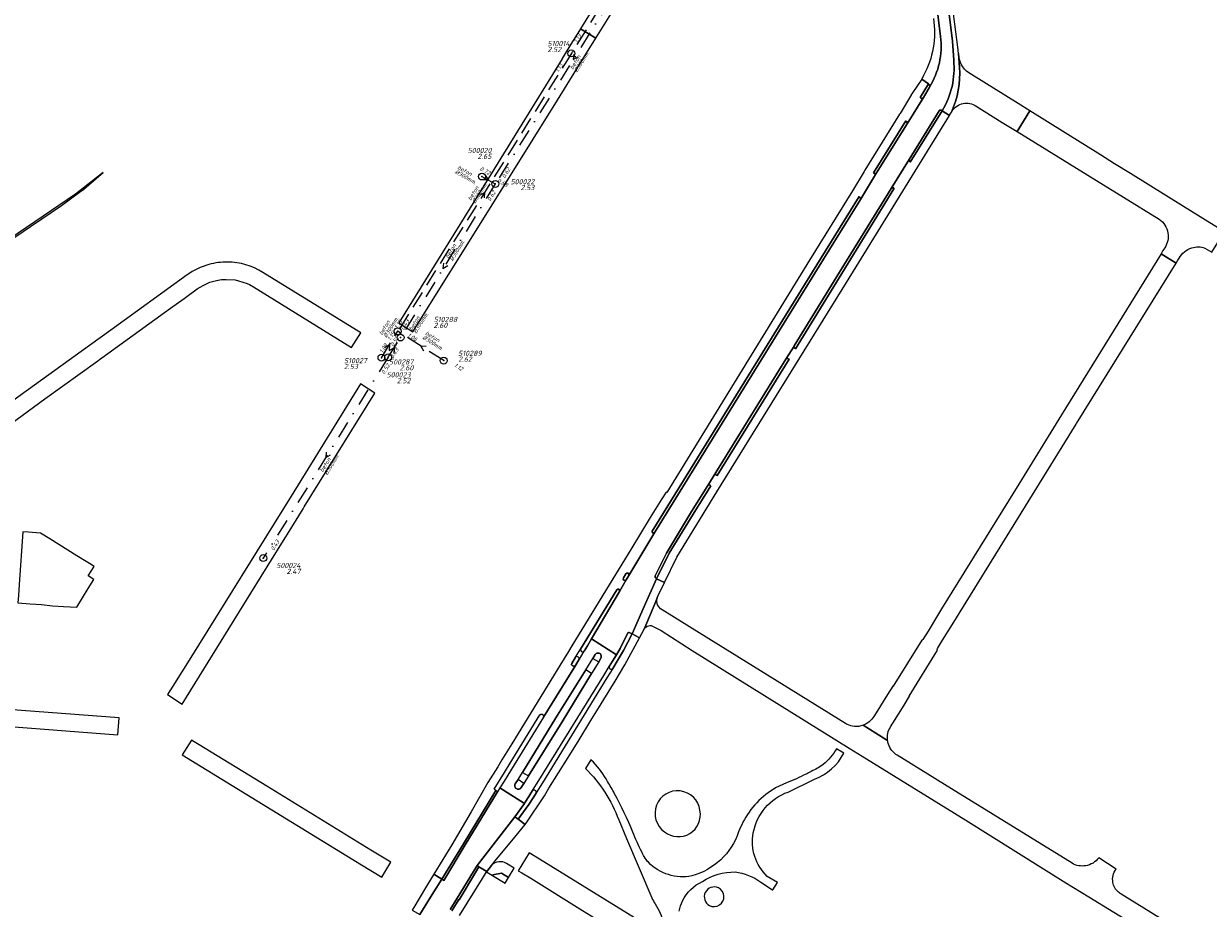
# Model space of a CAD drawing. Extents: x 148869 to 161638, y 453607 to 469810.
# Tile 577 of 656: x 155896 to 156238, y 464454 to 464709. Entities that reach past the tile are written whole.
import ezdxf
from ezdxf.enums import TextEntityAlignment as Align

# ---------------------------------------------------------------- set-up
doc = ezdxf.new("R2010")
doc.units = 0
doc.header["$PDMODE"] = 32
doc.header["$PDSIZE"] = 2
doc.linetypes.add('RI-HWA', pattern=[7.4, 5, -2.4])
doc.linetypes.add('RI-VWA', pattern=[11, 5, -3, 0, -3])
doc.layers.get('0').update_dxf_attribs({"linetype": 'CONTINUOUS'})
for name, color, linetype in [('B-OI-RI-BOB-T18-niet meenemen', 252, 'CONTINUOUS'), ('B-OI-RI-DIAMETER-T18-niet meenemen', 252, 'CONTINUOUS'), ('B-OI-RI-HWA-PUTDEKSELHOOGTE-T25-niet meenemen', 252, 'CONTINUOUS'), ('B-OI-RI-HWA-PUTNUMMER-T25-niet meenemen', 252, 'CONTINUOUS'), ('B-OI-RI-HWA_TRANSPORTLEIDING-G-niet meenemen', 252, 'RI-HWA'), ('B-OI-RI-MATERIAAL-T18-niet meenemen', 252, 'CONTINUOUS'), ('B-OI-RI-STROOMRICHTING-S-niet meenemen', 252, 'CONTINUOUS'), ('B-OI-RI-VWA_PUTDEKSELHOOGTE-T25-niet meenemen', 252, 'CONTINUOUS'), ('gs dwa', 252, 'CONTINUOUS'), ('gs rwa', 252, 'CONTINUOUS')]:
    doc.layers.add(name, color=color, linetype=linetype)
for name, color, linetype, lineweight in [('B-OI-RI-VWA_TRANSPORTLEIDING-G-niet meenemen', 252, 'RI-VWA', 18), ('B-RO-VH-VERHARDING_ASFALT-GV', 251, 'CONTINUOUS', 18), ('B-RO-VH-VERHARDING_OPEN-GV', 251, 'CONTINUOUS', 18), ('B-RO-VH-VERHARDING_STRAATBAKSTEEN-GV', 251, 'CONTINUOUS', 18), ('B-RO-VH-VERHARDING_TEGEL_RUBBER-GV', 251, 'CONTINUOUS', 18)]:
    doc.layers.add(name, color=color, linetype=linetype, lineweight=lineweight)
doc.styles.add('iso15', font='ISO.shx', dxfattribs={"oblique": 15})
doc.styles.add('NLCS-ISO-M750_CURSIEF', font='NLCS-ISO.ttf', dxfattribs={"oblique": 15})

# ---------------------------------------------------------------- blocks, each defined once
blk = doc.blocks.new('ACMAP_ANN_TEMPLATE_diam')
at = {"color": 0, "linetype": 'ByBlock', "style": 'iso15', "oblique": 15}
blk.add_attdef('diam', (0.5, -1.3), '', height=1.2, dxfattribs=at)
blk = doc.blocks.new('ACMAP_ANN_TEMPLATE_mat')
at = {"color": 0, "linetype": 'ByBlock', "style": 'iso15', "oblique": 15}
blk.add_attdef('mat', (0.5, 0.2), '', height=1.2, dxfattribs=at)
blk = doc.blocks.new('ACMAP_ANN_TEMPLATE_nap-l')
at = {"color": 0, "linetype": 'ByBlock', "style": 'iso15', "oblique": 15}
blk.add_attdef('nap-l', (3.3, 0.2), '', height=1.2, dxfattribs=at)
blk = doc.blocks.new('ACMAP_ANN_TEMPLATE_nap-r')
at = {"color": 0, "linetype": 'ByBlock', "style": 'iso15', "oblique": 15}
blk.add_attdef('nap-r', text='', height=1.2, dxfattribs=at).set_placement((-4.1, 0.2), align=Align.RIGHT)
blk = doc.blocks.new('ACMAP_ANN_TEMPLATE_puth-dwa')
at = {"color": 0, "linetype": 'ByBlock', "style": 'iso15', "oblique": 15}
blk.add_attdef('puth-dwa', text='', height=1.5, dxfattribs=at).set_placement((2.7, 1), align=Align.RIGHT)
blk = doc.blocks.new('ACMAP_ANN_TEMPLATE_putnr-dwa')
at = {"color": 0, "linetype": 'ByBlock', "style": 'iso15', "oblique": 15}
blk.add_attdef('putnr-dwa', text='', height=1.5, dxfattribs=at).set_placement((2.7, 2.7), align=Align.RIGHT)
blk = doc.blocks.new('ACMAP_ANN_TEMPLATE_puth-rwa')
at = {"color": 0, "linetype": 'ByBlock', "style": 'iso15', "oblique": 15}
blk.add_attdef('puth-rwa', (-2.7, -4.4), '', height=1.5, dxfattribs=at)
blk = doc.blocks.new('ACMAP_ANN_TEMPLATE_putnr-rwa')
at = {"color": 0, "linetype": 'ByBlock', "style": 'iso15', "oblique": 15}
blk.add_attdef('putnr-rwa', (-2.7, -2.7), '', height=1.5, dxfattribs=at)

msp = doc.modelspace()

# ---------------------------------------------------------------- linework, layer by layer
at = {"layer": 'B-OI-RI-HWA_TRANSPORTLEIDING-G-niet meenemen'}
for p, q in [((156112.94, 464795.69), (156054.19, 464700.71)), ((156054.19, 464700.71), (156004.02, 464620.42)), ((155999.32, 464612.81), (156004.02, 464620.42)), ((156017.3, 464611.95), (156004.02, 464620.42))]:
    msp.add_line(p, q, dxfattribs=at)
at = {"layer": 'B-OI-RI-STROOMRICHTING-S-niet meenemen'}
for points in [[(156054.89, 464700.53), (156054.73, 464698.93), (156056.11, 464699.77)], [(156029.3, 464665.52), (156030.29, 464664.08), (156028.54, 464664.16)], [(156027.73, 464659.73), (156029.1, 464660.57), (156028.95, 464658.96)], [(156017.24, 464640.15), (156017.1, 464638.55), (156018.46, 464639.4)], [(156000.19, 464615.7), (156001.67, 464616.61), (156001.51, 464614.88)], [(156001.55, 464614.87), (156003.04, 464615.78), (156002.87, 464614.04)], [(156012.26, 464616.02), (156010.66, 464616.18), (156011.49, 464614.8)], [(155983.36, 464585.52), (155983.21, 464583.92), (155984.58, 464584.76)]]:
    msp.add_lwpolyline(points, dxfattribs=at)
at = {"layer": 'B-OI-RI-VWA_TRANSPORTLEIDING-G-niet meenemen'}
for p, q in [((156077.26, 464734.85), (156032.2, 464663.01)), ((156028.37, 464665.15), (156032.2, 464663.01)), ((156032.2, 464663.01), (156004.83, 464618.63)), ((156001.25, 464612.93), (156004.83, 464618.63)), ((156001.25, 464612.93), (155965.17, 464554.91))]:
    msp.add_line(p, q, dxfattribs=at)
at = {"layer": 'B-RO-VH-VERHARDING_ASFALT-GV', "flags": 128}
for points in [[(156160.92, 464705.57), (156156.23, 464743.45), (156150.8, 464787.78), (156150.57, 464789.1), (156149.37, 464794.05), (156148.34, 464796.9), (156147.08, 464799.76), (156145.27, 464803.04), (156143.27, 464805.98), (156137.9, 464813.95), (156135.98, 464813.54), (156142.03, 464805.14)], [(156164.71, 464698.78), (156164.31, 464704.26), (156159.4, 464743.83), (156154.06, 464787.14), (156153.58, 464789.46), (156152.05, 464794.7), (156149.15, 464802.12), (156148.79, 464802.87), (156148.37, 464803.6), (156146.18, 464806.85), (156145.03, 464808.23), (156138.95, 464814.17), (156137.9, 464813.95), (156143.27, 464805.98), (156145.27, 464803.04), (156147.08, 464799.76), (156148.34, 464796.9), (156149.37, 464794.05), (156150.57, 464789.1), (156150.8, 464787.78), (156156.23, 464743.45), (156160.92, 464705.57)], [(156141.42, 464814.7), (156141.42, 464814.69), (156138.95, 464814.17), (156145.03, 464808.23), (156146.18, 464806.85), (156148.37, 464803.6), (156148.79, 464802.87), (156149.15, 464802.12), (156152.05, 464794.7), (156153.58, 464789.46), (156154.06, 464787.14), (156159.4, 464743.83), (156164.31, 464704.26), (156164.71, 464698.78)], [(156107.89, 464790.26), (156082.84, 464750.11), (156056.83, 464707.84), (156061.26, 464705.09), (156072.33, 464722.91), (156119.11, 464798.67)], [(156166.37, 464696.73), (156166.08, 464700.65), (156165.86, 464702.49), (156164.78, 464711.43), (156160.79, 464743.99), (156160.05, 464750.07), (156155.45, 464787.31)], [(156166.15, 464700.09), (156166.08, 464700.65), (156166.37, 464696.73)], [(156155.25, 464687.74), (156154.96, 464688.03), (156157.42, 464691.89), (156155.46, 464693.32), (156152.57, 464689), (156152.45, 464688.82), (156152.46, 464688.81), (156149.19, 464683.38), (156149.07, 464683.17), (156139.06, 464667), (156138.83, 464666.63), (156135.45, 464661.06), (156123.06, 464640.94), (156081.77, 464573.87), (156081.57, 464573.98), (156080.36, 464572.05), (156077.01, 464566.64), (156071.4, 464557.4), (156065.12, 464547.13), (156060.16, 464539.01), (156054.33, 464529.5), (156053.37, 464527.95), (156050.88, 464523.86), (156037.02, 464501.25), (156034.15, 464496.58), (156032.9, 464494.55), (156030.1, 464490.01), (156025.2, 464481.55), (156019.68, 464472.03), (156014.47, 464463.53), (156016.74, 464462.14), (156023.06, 464472.32), (156032.37, 464487.72), (156031.9, 464488.1), (156034.83, 464492.92), (156036.5, 464495.66), (156045.08, 464509.57)], [(156156, 464694.34), (156155.46, 464693.32)], [(156155.46, 464693.32), (156157.42, 464691.89)], [(156170.75, 464685.73), (156170.87, 464685.66), (156178.75, 464680.79), (156183.06, 464678.13), (156186.71, 464684.1), (156183.34, 464686.21), (156169.81, 464694.61)], [(156157.59, 464690.75), (156155.93, 464688), (156151.2, 464680.38), (156142.4, 464666.17), (156137.74, 464658.51), (156125.84, 464639.27)], [(156157.42, 464691.89), (156154.96, 464688.03), (156155.25, 464687.74)], [(156155.93, 464688), (156157.59, 464690.75)], [(156151.2, 464680.38), (156155.93, 464688)], [(156078.46, 464549.77), (156081.66, 464556.3), (156081.68, 464556.33), (156088.96, 464568.38), (156088.96, 464568.38), (156093.62, 464575.89), (156095.94, 464579.61), (156116.22, 464612.41), (156118.55, 464616.1), (156118.61, 464616.21), (156130.95, 464636.22), (156146.64, 464661.65), (156151.84, 464670.08), (156160.51, 464684.14)], [(156094.32, 464575.93), (156094.51, 464575.81), (156089.42, 464567.56), (156082.48, 464556.35), (156078.82, 464548.94), (156081.1, 464547.83), (156084.7, 464555.21), (156096.27, 464574.05), (156133.7, 464634.57), (156163.48, 464682.81), (156161.36, 464684.15), (156152.14, 464669.34), (156152.07, 464669.39)], [(156160.51, 464684.14), (156151.84, 464670.08)], [(156152.07, 464669.39), (156152.14, 464669.34), (156161.36, 464684.15), (156161.13, 464684.3)], [(156161.13, 464684.3), (156161.36, 464684.15)], [(156161.36, 464684.15), (156163.48, 464682.81), (156163.52, 464682.87), (156164.02, 464683.72)], [(156237.29, 464644.47), (156239.27, 464643.25), (156242.97, 464649.16), (156238.68, 464651.81), (156231.08, 464656.52), (156215.78, 464666), (156211.2, 464668.84), (156207.09, 464671.39), (156186.71, 464684.1), (156183.06, 464678.13), (156203.48, 464665.51), (156224.07, 464652.87)], [(156151.07, 464681.02), (156150.85, 464681.21), (156141.51, 464666.24), (156141.77, 464666.05)], [(156141.77, 464666.05), (156141.51, 464666.24), (156150.85, 464681.21), (156151.07, 464681.02)], [(156142.4, 464666.17), (156151.2, 464680.38)], [(156151.84, 464670.08), (156146.64, 464661.65)], [(156137.74, 464658.51), (156142.4, 464666.17)], [(156146.64, 464661.65), (156130.95, 464636.22), (156118.61, 464616.21), (156118.55, 464616.1)], [(156118.74, 464615.56), (156118.97, 464615.4), (156131.57, 464635.84), (156147.44, 464661.59), (156147.37, 464661.84)], [(156147.37, 464661.84), (156147.44, 464661.59), (156131.57, 464635.84), (156118.97, 464615.4), (156118.74, 464615.56)], [(156137.49, 464659.23), (156137.33, 464659.38), (156125.15, 464639.68), (156077.53, 464562.64)], [(156077.53, 464562.64), (156125.15, 464639.68), (156137.33, 464659.38), (156137.49, 464659.23)], [(156078.29, 464562.37), (156125.84, 464639.27), (156137.74, 464658.51)], [(156225.7, 464644.59), (156225.17, 464643.74), (156224.63, 464642.86), (156228.96, 464640.16), (156229.51, 464641.03)], [(156159.98, 464528.77), (156161.49, 464531.18), (156164.21, 464535.64), (156200.1, 464593.62), (156200.2, 464593.79), (156228.96, 464640.16), (156224.63, 464642.86), (156195.84, 464596.25), (156183.51, 464576.29), (156161.2, 464540.21), (156160.01, 464538.28), (156157.27, 464533.81), (156155.75, 464531.4)], [(156229.51, 464641.03), (156229.82, 464641.53)], [(155878.68, 464583.86), (155880.8, 464585.45), (155902.01, 464600.87), (155917.34, 464611.92), (155917.83, 464612.28), (155918.48, 464612.74), (155938.38, 464627.08), (155942.28, 464629.89), (155946.08, 464632.74), (155947.78, 464633.67), (155949.74, 464634.58), (155951.64, 464635.09), (155953.07, 464635.37), (155954.47, 464635.43), (155957, 464635.27), (155958.04, 464635.04), (155960.46, 464634.22), (155961.17, 464633.92), (155962.37, 464633.28), (155990.7, 464615.7), (155993.36, 464619.95), (155965.02, 464637.45)], [(156125.84, 464639.27), (156078.29, 464562.37), (156070.78, 464549.86), (156070.05, 464548.63), (156068.1, 464545.27), (156068.1, 464545.26), (156060.02, 464531.61), (156067.23, 464526.94), (156068.32, 464528.82), (156070.41, 464533.11)], [(155943.18, 464636.71), (155921.06, 464620.72), (155914.92, 464616.31), (155894.86, 464601.88), (155876.5, 464588.52)], [(156118.55, 464616.1), (156116.22, 464612.41)], [(156116.22, 464612.41), (156095.94, 464579.61)], [(156096.09, 464578.86), (156096.33, 464578.73), (156117.1, 464612.42), (156116.92, 464612.47)], [(156116.92, 464612.47), (156117.1, 464612.42), (156096.33, 464578.73), (156096.09, 464578.86)], [(156095.94, 464579.61), (156093.62, 464575.89)], [(156093.62, 464575.89), (156088.96, 464568.38), (156088.96, 464568.38), (156081.68, 464556.33), (156081.66, 464556.3), (156078.46, 464549.77)], [(156078.82, 464548.94), (156082.48, 464556.35), (156089.42, 464567.56), (156094.51, 464575.81), (156094.32, 464575.93)], [(156070.78, 464549.86), (156078.29, 464562.37)], [(156068.1, 464545.27), (156070.05, 464548.63)], [(156069.95, 464550.34), (156069.27, 464549.19)], [(156069.27, 464549.19), (156069.95, 464550.34)], [(156070.05, 464548.63), (156070.78, 464549.86)], [(156071.08, 464533.34), (156071.73, 464533.02), (156075.24, 464540.9), (156078.82, 464548.94)], [(156054.3, 464524.44), (156055.36, 464526.28), (156056.81, 464528.63), (156067.31, 464545.77)], [(156067.31, 464545.77), (156056.81, 464528.63)], [(156057.81, 464527.97), (156057.85, 464528.03), (156058.82, 464529.55), (156060.02, 464531.61), (156068.1, 464545.26), (156068.1, 464545.27)], [(156079, 464543.43), (156078.57, 464542.4), (156075.25, 464534.36)], [(156133.45, 464507.09), (156089.07, 464534.58), (156086.01, 464536.47), (156084.01, 464537.71), (156080.42, 464539.93)], [(156078, 464535.08), (156080.13, 464533.94), (156089.13, 464528.16), (156134.49, 464500), (156138.24, 464497.68), (156168.16, 464479.15), (156197.08, 464461.08), (156203.74, 464457.01), (156211.02, 464452.56), (156230.04, 464440.93), (156232.92, 464445.54), (156231.31, 464446.54), (156212.81, 464457.98)], [(156043.98, 464487), (156041.89, 464483.66), (156038.81, 464479.43), (156040.87, 464477.91), (156041.1, 464478.26), (156046.39, 464486.22), (156047.67, 464488.39), (156053.24, 464497.28), (156056.44, 464502.43), (156060.07, 464508.46), (156061.58, 464510.81), (156066.87, 464519.32), (156068.12, 464521.43), (156069.65, 464524.04), (156073.87, 464531.9), (156071.73, 464533.02), (156069.31, 464528.16), (156066.15, 464522.96), (156064.48, 464520.27), (156045.82, 464489.95)], [(156070.41, 464533.11), (156068.32, 464528.82), (156067.23, 464526.94), (156066.08, 464525.1), (156065.16, 464523.6)], [(156066.15, 464522.96), (156069.31, 464528.16), (156071.73, 464533.02), (156071.08, 464533.34)], [(156155.49, 464531.2), (156147.23, 464517.86), (156147.1, 464517.94), (156145.56, 464515.45), (156142.29, 464510.21), (156141.64, 464509.17)], [(156057.02, 464528), (156057.24, 464527.85)], [(156146.46, 464506.16), (156147.1, 464507.22), (156150.36, 464512.45), (156151.93, 464514.97), (156151.79, 464515.05), (156160.01, 464528.26)], [(156038, 464489.71), (156038.82, 464490.95), (156040.03, 464492.97), (156049.72, 464508.71), (156058.39, 464522.57), (156060.42, 464525.93), (156061.08, 464527.01)], [(156062.76, 464525.95), (156062.11, 464524.91), (156060.04, 464521.57), (156051.58, 464507.61), (156041.85, 464491.98)], [(156055.36, 464526.28), (156054.3, 464524.44)], [(156055.38, 464523.86), (156055.39, 464523.87), (156056.42, 464525.69), (156056.43, 464525.7)], [(156056.24, 464526.31), (156055.99, 464526.4)], [(156061.08, 464527.01), (156060.42, 464525.93), (156062.11, 464524.91), (156062.76, 464525.95)], [(156046.14, 464508.98), (156055.38, 464523.86)], [(156054.46, 464523.83), (156054.66, 464523.73)], [(156054.66, 464523.73), (156054.46, 464523.83)], [(156065.29, 464522.93), (156065.55, 464522.85)], [(155848.48, 464514.66), (155847.95, 464509.47), (155886.78, 464506.63), (155923.11, 464503.86), (155923.48, 464508.71), (155850.3, 464514.25), (155850.07, 464514.29)], [(156045.77, 464509.8), (156046, 464509.64)], [(156145.58, 464502.19), (156142.19, 464504.29), (156138.49, 464506.58)], [(156138.49, 464506.58), (156142.19, 464504.29), (156145.58, 464502.19)], [(156132.96, 464498.5), (156130.82, 464499.82)], [(156198.91, 464466.71), (156164.08, 464488.23), (156148.38, 464497.94), (156147.95, 464498.19)], [(156059.83, 464496.61), (156058.27, 464494.09)], [(156060.61, 464495.91), (156059.83, 464496.61)], [(156040.48, 464489.8), (156038.82, 464490.95), (156038, 464489.71)], [(156041.85, 464491.98), (156040.48, 464489.8), (156039.73, 464488.6)], [(156116.88, 464487.31), (156124.42, 464491)], [(156019.14, 464453.32), (156021.16, 464456.6), (156025.88, 464464.33), (156026.97, 464466.04), (156037.85, 464480.12), (156040.62, 464484), (156033.51, 464488.47), (156032.82, 464487.37), (156023.55, 464472), (156017.32, 464461.77), (156016.74, 464462.14), (156013.47, 464456.88), (156010.37, 464451.9)], [(156042.94, 464487.73), (156041.95, 464485.99), (156040.89, 464484.33), (156040.62, 464484), (156037.85, 464480.12), (156038.41, 464479.74), (156038.81, 464479.43), (156041.89, 464483.66), (156043.98, 464487)], [(156039.73, 464488.6), (156040.48, 464489.8)], [(156043.77, 464487.71), (156043.6, 464487.88)], [(156045.82, 464489.95), (156044.02, 464487.07)], [(156116.35, 464490), (156113.24, 464488.54)], [(156067.88, 464479.31), (156070.17, 464473.91), (156077.45, 464456.76)], [(156141.75, 464401.02), (156168.95, 464384.2), (156172.11, 464389.41), (156150.14, 464402.91), (156122.51, 464420.01), (156045, 464467.89), (156042.05, 464469.72), (156042, 464469.75), (156038.85, 464464.57), (156039.92, 464463.92), (156042.44, 464462.38), (156057.41, 464453.06), (156059.9, 464451.52), (156077.05, 464440.94), (156079.54, 464439.41), (156094.55, 464430.2), (156096.42, 464429.05), (156108.58, 464421.55), (156110.78, 464420.2), (156113.35, 464418.61)], [(156211.63, 464465.05), (156206.61, 464468.31)], [(156019.64, 464453), (156021.65, 464456.26), (156021.75, 464456.18), (156026.51, 464464.03), (156027.5, 464465.66), (156026.97, 464466.04), (156025.88, 464464.33), (156021.16, 464456.6), (156019.14, 464453.32)], [(156021.89, 464451.59), (156028.47, 464462.31), (156029.69, 464464.28), (156029.69, 464464.29), (156029.73, 464464.34), (156027.5, 464465.66), (156026.51, 464464.03), (156021.75, 464456.18), (156021.65, 464456.26), (156019.64, 464453)], [(156108.98, 464461.3), (156112.36, 464459.05), (156112.43, 464459), (156113.76, 464461.15), (156110.82, 464462.94)]]:
    msp.add_lwpolyline(points, dxfattribs=at)
at = {"layer": 'B-RO-VH-VERHARDING_ASFALT-GV'}
for points in [[(156158.81, 464710.78, -0.165318), (156156, 464694.34)], [(156157.73, 464690.99, 0.16708), (156160.92, 464705.57)], [(156160.92, 464705.57, -0.16708), (156157.73, 464690.99)], [(156169.81, 464694.61, -0.249989), (156166.15, 464700.09)], [(156164.71, 464698.78, -0.160813), (156161.36, 464684.15)], [(156161.36, 464684.15, 0.160813), (156164.71, 464698.78)], [(156164.02, 464683.72, 0.1231), (156166.37, 464696.73)], [(156166.37, 464696.73, -0.1231), (156164.02, 464683.72)], [(156157.73, 464690.99, 0.360452), (156157.42, 464691.89)], [(156157.42, 464691.89, -0.360452), (156157.73, 464690.99)], [(156157.59, 464690.75, 0.094744), (156157.73, 464690.99)], [(156157.73, 464690.99, -0.094744), (156157.59, 464690.75)], [(156155.25, 464687.74, 0.2442), (156155.93, 464688)], [(156155.93, 464688, -0.2442), (156155.25, 464687.74)], [(156164.02, 464683.72, -0.41812), (156170.75, 464685.73)], [(156161.13, 464684.3, 0.444162), (156160.51, 464684.14)], [(156160.51, 464684.14, -0.444162), (156161.13, 464684.3)], [(156151.2, 464680.38, 0.393974), (156151.07, 464681.02)], [(156151.07, 464681.02, -0.393974), (156151.2, 464680.38)], [(156151.84, 464670.08, 0.194083), (156152.07, 464669.39)], [(156152.07, 464669.39, -0.194083), (156151.84, 464670.08)], [(156141.77, 464666.05, 0.277337), (156142.4, 464666.17)], [(156142.4, 464666.17, -0.277337), (156141.77, 464666.05)], [(156147.37, 464661.84, 0.392327), (156146.64, 464661.65)], [(156146.64, 464661.65, -0.392327), (156147.37, 464661.84)], [(156137.74, 464658.51, 0.397121), (156137.49, 464659.23)], [(156137.49, 464659.23, -0.397121), (156137.74, 464658.51)], [(156224.07, 464652.87, -0.204909), (156226.6, 464648.82)], [(156226.6, 464648.82, -0.184489), (156225.7, 464644.59)], [(156229.82, 464641.53, -0.199), (156233.52, 464644.55)], [(156233.52, 464644.55, -0.170777), (156237.29, 464644.47)], [(155949.4, 464639.72, 0.08914), (155943.18, 464636.71)], [(155954.82, 464640.43, 0.071933), (155949.4, 464639.72)], [(155965.02, 464637.45, 0.139846), (155954.82, 464640.43)], [(156118.55, 464616.1, 0.401098), (156118.74, 464615.56)], [(156118.74, 464615.56, -0.401098), (156118.55, 464616.1)], [(156116.92, 464612.47, 0.471247), (156116.22, 464612.41)], [(156116.22, 464612.41, -0.471247), (156116.92, 464612.47)], [(156095.94, 464579.61, 0.368041), (156096.09, 464578.86)], [(156096.09, 464578.86, -0.368041), (156095.94, 464579.61)], [(156094.32, 464575.93, 0.357749), (156093.62, 464575.89)], [(156093.62, 464575.89, -0.357749), (156094.32, 464575.93)], [(156077.53, 464562.64, 0.364442), (156077.69, 464562.17)], [(156077.69, 464562.17, -0.364442), (156077.53, 464562.64)], [(156077.69, 464562.17, 0.184487), (156078.29, 464562.37)], [(156078.29, 464562.37, -0.184487), (156077.69, 464562.17)], [(156069.27, 464549.19, 0.962689), (156070.05, 464548.63)], [(156070.05, 464548.63, -0.962689), (156069.27, 464549.19)], [(156070.78, 464549.86, 0.963605), (156069.95, 464550.34)], [(156069.95, 464550.34, -0.963605), (156070.78, 464549.86)], [(156078.46, 464549.77, 0.452558), (156078.82, 464548.94)], [(156078.82, 464548.94, -0.452558), (156078.46, 464549.77)], [(156068.1, 464545.27, 0.95792), (156067.31, 464545.77)], [(156067.31, 464545.77, -0.95792), (156068.1, 464545.27)], [(156080.42, 464539.93, -0.343973), (156079, 464543.43)], [(156075.25, 464534.36, -0.452828), (156078, 464535.08)], [(156071.08, 464533.34, 0.377998), (156070.41, 464533.11)], [(156070.41, 464533.11, -0.377998), (156071.08, 464533.34)], [(156155.75, 464531.4, -0.166667), (156155.49, 464531.2)], [(156056.81, 464528.63, 0.360026), (156057.02, 464528)], [(156057.24, 464527.85, 0.385671), (156057.81, 464527.97)], [(156160.01, 464528.26, -0.302847), (156159.98, 464528.77)], [(156054.3, 464524.44, 0.615892), (156054.46, 464523.83)], [(156054.46, 464523.83, -0.615892), (156054.3, 464524.44)], [(156055.99, 464526.4, 0.406833), (156055.36, 464526.28)], [(156056.43, 464525.7, 0.439805), (156056.24, 464526.31)], [(156062.58, 464527.23, 0.456178), (156061.08, 464527.01)], [(156061.08, 464527.01, -0.456178), (156062.58, 464527.23)], [(156062.76, 464525.95, 0.281877), (156062.58, 464527.23)], [(156062.58, 464527.23, -0.281877), (156062.76, 464525.95)], [(156054.66, 464523.73, 0.437729), (156055.38, 464523.86)], [(156055.38, 464523.86, -0.437729), (156054.66, 464523.73)], [(156065.16, 464523.6, 0.255718), (156065.29, 464522.93)], [(156065.55, 464522.85, 0.395463), (156066.15, 464522.96)], [(156045.08, 464509.57, -0.281612), (156045.77, 464509.8)], [(156046, 464509.64, -0.333717), (156046.14, 464508.98)], [(156141.64, 464509.17, -0.174244), (156138.49, 464506.58)], [(156133.98, 464506.8, -0.026625), (156133.45, 464507.09)], [(156136.01, 464506.25, -0.090305), (156133.98, 464506.8)], [(156138.49, 464506.58, -0.107711), (156136.01, 464506.25)], [(156145.58, 464502.19, -0.176757), (156146.46, 464506.16)], [(156145.69, 464501.64, -0.023792), (156145.58, 464502.19)], [(156146.51, 464499.69, -0.09365), (156145.69, 464501.64)], [(156124.42, 464491, 0.184852), (156132.96, 464498.5)], [(156130.82, 464499.82, -0.101018), (156126.95, 464495.29)], [(156147.95, 464498.19, -0.091529), (156146.51, 464499.69)], [(156058.27, 464494.09, -0.109343), (156067.88, 464479.31)], [(156064.68, 464490.35, 0.060352), (156060.61, 464495.91)], [(156126.95, 464495.29, -0.067327), (156123.51, 464493.28)], [(156066.7, 464486.82, 0.009159), (156064.68, 464490.35)], [(156122.02, 464492.49, -0.028652), (156116.35, 464490)], [(156123.51, 464493.28, -0.007717), (156122.02, 464492.49)], [(156038, 464489.71, 1.015486), (156039.73, 464488.6)], [(156039.73, 464488.6, -1.015486), (156038, 464489.71)], [(156043.6, 464487.88, 0.2396), (156042.94, 464487.73)], [(156044.02, 464487.07, 0.456973), (156043.77, 464487.71)], [(156043.98, 464487, 0.059626), (156044.02, 464487.07)], [(156044.02, 464487.07, -0.059626), (156043.98, 464487)], [(156071.99, 464475.71, 0.028234), (156066.7, 464486.82)], [(156113.24, 464488.54, 0.14095), (156103.77, 464478.55)], [(156106.76, 464475.49, -0.267101), (156116.88, 464487.31)], [(156103.77, 464478.55, 0.030447), (156102.53, 464475.77)], [(156074.52, 464470.05, -0.029034), (156071.99, 464475.71)], [(156102.53, 464475.77, -0.248014), (156089.05, 464463.08)], [(156110.82, 464462.94, -0.255421), (156106.76, 464475.49)], [(156075.27, 464468.66, -0.007949), (156074.52, 464470.05)], [(156076.48, 464467, -0.088418), (156075.27, 464468.66)], [(156089.05, 464463.08, -0.256646), (156076.48, 464467)], [(156202.85, 464466, -0.174326), (156198.91, 464466.71)], [(156206.61, 464468.31, -0.193997), (156202.85, 464466)], [(156092.13, 464461.46, -0.148778), (156101.51, 464464.21)], [(156101.51, 464464.21, -0.124159), (156108.98, 464461.3)], [(156210.7, 464461.21, -0.207153), (156211.63, 464465.05)], [(156086.31, 464455.85, -0.179853), (156092.13, 464461.46)], [(156212.34, 464458.33, -0.174326), (156210.7, 464461.21)], [(156077.45, 464456.76, 0.064445), (156078.44, 464454.99)], [(156212.81, 464457.98, -0.030585), (156212.34, 464458.33)], [(156078.44, 464454.99, -0.079143), (156080.88, 464449.44)], [(156085.35, 464452.91, -0.066515), (156086.31, 464455.85)]]:
    msp.add_lwpolyline(points, format="xyb", dxfattribs=at)
at = {"layer": 'B-RO-VH-VERHARDING_ASFALT-GV', "flags": 128}
for points in [[(156054.09, 464703.37), (156051.57, 464699.25), (156051.55, 464699.22), (156051.52, 464699.16), (156024.91, 464656.09), (156004.32, 464622.88), (156008.38, 464620.32), (156009.4, 464621.99), (156029.56, 464654.21), (156050.16, 464687.22), (156058.56, 464700.75), (156061.26, 464705.09), (156056.83, 464707.84), (156056.52, 464707.34)], [(155971.68, 464561.08), (155972.13, 464561.83), (155976.65, 464569.16), (155976.98, 464569.69), (155997.37, 464602.57), (155993.22, 464605.22), (155973.18, 464572.83), (155944.23, 464526.15), (155939.02, 464517.91), (155937.45, 464515.45), (155941.72, 464512.69), (155951.76, 464528.92), (155961.58, 464544.77), (155970.51, 464559.18)], [(156073.87, 464531.9), (156075.25, 464534.36), (156078.57, 464542.4), (156079, 464543.43), (156079.3, 464544.13), (156081.1, 464547.83), (156078.82, 464548.94), (156075.24, 464540.9), (156071.73, 464533.02)], [(156042.94, 464487.73), (156044.78, 464490.63), (156063.55, 464520.94), (156065.16, 464523.6), (156066.08, 464525.1), (156067.23, 464526.94), (156060.02, 464531.61), (156058.82, 464529.55), (156057.85, 464528.03), (156057.81, 464527.97), (156056.43, 464525.7), (156056.42, 464525.69), (156055.39, 464523.87), (156055.38, 464523.86), (156046.14, 464508.98), (156037.63, 464495.15), (156035.87, 464492.21), (156034.78, 464490.47), (156033.51, 464488.47), (156040.62, 464484), (156040.89, 464484.33), (156041.95, 464485.99)], [(156041.85, 464491.98), (156051.58, 464507.61), (156060.04, 464521.57), (156058.39, 464522.57), (156049.72, 464508.71), (156040.03, 464492.97)], [(155999.39, 464462.67), (156002.06, 464467.02), (155996.2, 464470.54), (155966.19, 464488.98), (155946.61, 464500.93), (155945.17, 464501.82), (155944.38, 464502.3), (155941.74, 464498.07), (155993.56, 464466.27)], [(156016.74, 464462.14), (156017.32, 464461.77), (156023.55, 464472), (156032.82, 464487.37), (156032.37, 464487.72), (156023.06, 464472.32)], [(156026.97, 464466.04), (156027.5, 464465.66), (156029.73, 464464.34), (156031.15, 464466.12), (156032.22, 464467.44), (156037.87, 464474.29), (156040.87, 464477.91), (156038.81, 464479.43), (156038.41, 464479.74), (156037.85, 464480.12)], [(156008.92, 464454.41), (156008.18, 464453.21), (156010.37, 464451.9), (156013.47, 464456.88), (156016.74, 464462.14), (156014.47, 464463.53), (156012.66, 464460.59), (156009.95, 464456.1)]]:
    msp.add_lwpolyline(points, close=True, dxfattribs=at)
at = {"layer": 'B-RO-VH-VERHARDING_OPEN-GV', "flags": 128}
msp.add_lwpolyline([(155866.19, 464628.99), (155873.01, 464633.72), (155878.17, 464637.24), (155883.41, 464640.82), (155889.1, 464644.7), (155897.88, 464650.7), (155901.12, 464652.91), (155906.83, 464656.8), (155912.08, 464660.6), (155913.3, 464661.49), (155916.87, 464664.57), (155918.85, 464666.27), (155910.91, 464660.02), (155899.15, 464652.07), (155886.98, 464643.88), (155865.23, 464629.22)], close=True, dxfattribs=at)
at = {"layer": 'B-RO-VH-VERHARDING_STRAATBAKSTEEN-GV', "flags": 128}
for points in [[(155894.41, 464544.1), (155894.26, 464541.93), (155897.79, 464541.68), (155901.1, 464541.45), (155904.21, 464541.09), (155907.43, 464540.87), (155911.28, 464540.7), (155912.95, 464543.43), (155914.59, 464546.11), (155916.17, 464548.68), (155914.51, 464549.79), (155916.24, 464552.5), (155914.96, 464553.3), (155913.94, 464553.93), (155911.3, 464555.57), (155908.66, 464557.21), (155906.07, 464558.82), (155903.43, 464560.46), (155900.78, 464562.1), (155897.34, 464562.38), (155895.71, 464562.5), (155894.6, 464547.3)], [(156035.03, 464460.97), (156036.05, 464462.62), (156034, 464463.89), (156031.47, 464463.34), (156031.4, 464463.23)]]:
    msp.add_lwpolyline(points, close=True, dxfattribs=at)
msp.add_lwpolyline([(156031.15, 464466.12), (156029.73, 464464.34), (156029.69, 464464.29), (156031.4, 464463.23), (156031.47, 464463.34), (156034, 464463.89), (156036.05, 464462.62), (156037.69, 464465.27), (156035.44, 464466.66)], dxfattribs=at)
at = {"layer": 'B-RO-VH-VERHARDING_STRAATBAKSTEEN-GV'}
msp.add_lwpolyline([(156035.44, 464466.66, 0.356365), (156031.15, 464466.12)], format="xyb", dxfattribs=at)
at = {"layer": 'B-RO-VH-VERHARDING_TEGEL_RUBBER-GV'}
for points in [[(156091.35, 464482.02, 1.528007), (156081.14, 464475.81)], [(156081.14, 464475.81, 0.704437), (156091.35, 464482.02)], [(156096.68, 464459.62, 0.974902), (156094.12, 464454.52)], [(156094.12, 464454.52, 1.011294), (156096.68, 464459.62)]]:
    msp.add_lwpolyline(points, format="xyb", dxfattribs=at)
at = {"layer": 'gs dwa'}
for p in [(156028.37, 464665.15), (156028.37, 464665.15), (156032.2, 464663.01), (156004.83, 464618.63), (156004.83, 464618.63), (156001.25, 464612.93), (156001.25, 464612.93), (155965.17, 464554.91), (155965.17, 464554.91)]:
    msp.add_point(p, dxfattribs=at)
at = {"layer": 'gs rwa'}
for p in [(156054.19, 464700.71), (156004.02, 464620.42), (155999.32, 464612.81), (156017.3, 464611.95)]:
    msp.add_point(p, dxfattribs=at)

# ---------------------------------------------------------------- block references
at = {"layer": 'B-OI-RI-BOB-T18-niet meenemen'}
ref = msp.add_blockref('ACMAP_ANN_TEMPLATE_nap-l', (156054.19, 464700.71), dxfattribs=dict(at, rotation=58.00039018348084))
ref.add_attrib('nap-l', '1.13', (156055.77, 464703.61), dxfattribs={"layer": '0', "color": 0, "linetype": 'ByBlock', "height": 1.2, "rotation": 58.0004, "style": 'NLCS-ISO-M750_CURSIEF', "oblique": 15})
ref = msp.add_blockref('ACMAP_ANN_TEMPLATE_nap-r', (156054.19, 464700.71), dxfattribs=dict(at, rotation=58.26108410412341))
ref.add_attrib('nap-r', '1.13', dxfattribs={"layer": '0', "color": 0, "linetype": 'ByBlock', "height": 1.2, "rotation": 58.2611, "style": 'NLCS-ISO-M750_CURSIEF', "oblique": 15}).set_placement((156051.86, 464697.33), align=Align.RIGHT)
ref = msp.add_blockref('ACMAP_ANN_TEMPLATE_nap-l', (156024.64, 464668.52), dxfattribs=dict(at, rotation=330.805866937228))
ref.add_attrib('nap-l', '0.72', (156027.61, 464667.09), dxfattribs={"layer": '0', "color": 0, "linetype": 'ByBlock', "height": 1.2, "rotation": 330.8059, "style": 'NLCS-ISO-M750_CURSIEF', "oblique": 15})
ref = msp.add_blockref('ACMAP_ANN_TEMPLATE_nap-l', (156033.43, 464661.6), dxfattribs=dict(at, rotation=58.3370664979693))
ref.add_attrib('nap-l', '0.62', (156034.99, 464664.52), dxfattribs={"layer": '0', "color": 0, "linetype": 'ByBlock', "height": 1.2, "rotation": 58.3371, "style": 'NLCS-ISO-M750_CURSIEF', "oblique": 15})
ref = msp.add_blockref('ACMAP_ANN_TEMPLATE_nap-r', (156038.94, 464659.88), dxfattribs=dict(at, rotation=330.805866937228))
ref.add_attrib('nap-r', '0.68', dxfattribs={"layer": '0', "color": 0, "linetype": 'ByBlock', "height": 1.2, "rotation": 330.8059, "style": 'NLCS-ISO-M750_CURSIEF', "oblique": 15}).set_placement((156035.45, 464662.05), align=Align.RIGHT)
ref = msp.add_blockref('ACMAP_ANN_TEMPLATE_nap-r', (156034.78, 464663.95), dxfattribs=dict(at, rotation=57.90294591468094))
ref.add_attrib('nap-r', '0.62', dxfattribs={"layer": '0', "color": 0, "linetype": 'ByBlock', "height": 1.2, "rotation": 57.9029, "style": 'NLCS-ISO-M750_CURSIEF', "oblique": 15}).set_placement((156032.43, 464660.58), align=Align.RIGHT)
ref = msp.add_blockref('ACMAP_ANN_TEMPLATE_nap-r', (156007.77, 464626.54), dxfattribs=dict(at, rotation=58.00039018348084))
ref.add_attrib('nap-r', '1.15', dxfattribs={"layer": '0', "color": 0, "linetype": 'ByBlock', "height": 1.2, "rotation": 58.0004, "style": 'NLCS-ISO-M750_CURSIEF', "oblique": 15}).set_placement((156005.43, 464623.17), align=Align.RIGHT)
ref = msp.add_blockref('ACMAP_ANN_TEMPLATE_nap-r', (156009.82, 464626.76), dxfattribs=dict(at, rotation=57.8682955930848))
ref.add_attrib('nap-r', '0.43', dxfattribs={"layer": '0', "color": 0, "linetype": 'ByBlock', "height": 1.2, "rotation": 57.8683, "style": 'NLCS-ISO-M750_CURSIEF', "oblique": 15}).set_placement((156007.47, 464623.4), align=Align.RIGHT)
ref = msp.add_blockref('ACMAP_ANN_TEMPLATE_nap-l', (156000.38, 464614.64), dxfattribs=dict(at, rotation=58.3001732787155))
ref.add_attrib('nap-l', '1.15', (156001.95, 464617.55), dxfattribs={"layer": '0', "color": 0, "linetype": 'ByBlock', "height": 1.2, "rotation": 58.3002, "style": 'NLCS-ISO-M750_CURSIEF', "oblique": 15})
ref = msp.add_blockref('ACMAP_ANN_TEMPLATE_nap-r', (156003.5, 464619.84), dxfattribs=dict(at, rotation=58.3001732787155))
ref.add_attrib('nap-r', '1.09', dxfattribs={"layer": '0', "color": 0, "linetype": 'ByBlock', "height": 1.2, "rotation": 58.3002, "style": 'NLCS-ISO-M750_CURSIEF', "oblique": 15}).set_placement((156001.17, 464616.46), align=Align.RIGHT)
ref = msp.add_blockref('ACMAP_ANN_TEMPLATE_nap-l', (156001.25, 464612.93), dxfattribs=dict(at, rotation=58.12439787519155))
ref.add_attrib('nap-l', '0.52', (156002.82, 464615.84), dxfattribs={"layer": '0', "color": 0, "linetype": 'ByBlock', "height": 1.2, "rotation": 58.1244, "style": 'NLCS-ISO-M750_CURSIEF', "oblique": 15})
ref = msp.add_blockref('ACMAP_ANN_TEMPLATE_nap-r', (156012.52, 464615.11), dxfattribs=dict(at, rotation=327.4702202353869))
ref.add_attrib('nap-r', '1.06', dxfattribs={"layer": '0', "color": 0, "linetype": 'ByBlock', "height": 1.2, "rotation": 327.4702, "style": 'NLCS-ISO-M750_CURSIEF', "oblique": 15}).set_placement((156009.17, 464617.48), align=Align.RIGHT)
ref = msp.add_blockref('ACMAP_ANN_TEMPLATE_nap-r', (156006.7, 464618.51), dxfattribs=dict(at, rotation=58.3370664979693))
ref.add_attrib('nap-r', '0.43', dxfattribs={"layer": '0', "color": 0, "linetype": 'ByBlock', "height": 1.2, "rotation": 58.3371, "style": 'NLCS-ISO-M750_CURSIEF', "oblique": 15}).set_placement((156004.38, 464615.13), align=Align.RIGHT)
ref = msp.add_blockref('ACMAP_ANN_TEMPLATE_nap-l', (155998.55, 464604.96), dxfattribs=dict(at, rotation=57.8682955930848))
ref.add_attrib('nap-l', '0.52', (156000.14, 464607.86), dxfattribs={"layer": '0', "color": 0, "linetype": 'ByBlock', "height": 1.2, "rotation": 57.8683, "style": 'NLCS-ISO-M750_CURSIEF', "oblique": 15})
ref = msp.add_blockref('ACMAP_ANN_TEMPLATE_nap-l', (156017.3, 464611.95), dxfattribs=dict(at, rotation=327.4702202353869))
ref.add_attrib('nap-l', '1.12', (156020.19, 464610.34), dxfattribs={"layer": '0', "color": 0, "linetype": 'ByBlock', "height": 1.2, "rotation": 327.4702, "style": 'NLCS-ISO-M750_CURSIEF', "oblique": 15})
ref = msp.add_blockref('ACMAP_ANN_TEMPLATE_nap-r', (155972.27, 464563.03), dxfattribs=dict(at, rotation=58.12439787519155))
ref.add_attrib('nap-r', '0.43', dxfattribs={"layer": '0', "color": 0, "linetype": 'ByBlock', "height": 1.2, "rotation": 58.1244, "style": 'NLCS-ISO-M750_CURSIEF', "oblique": 15}).set_placement((155969.93, 464559.65), align=Align.RIGHT)
at = {"layer": 'B-OI-RI-DIAMETER-T18-niet meenemen'}
ref = msp.add_blockref('ACMAP_ANN_TEMPLATE_diam', (156054.49, 464695.41), dxfattribs=dict(at, rotation=57.90294591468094))
ref.add_attrib('diam', '%%c300mm.', (156055.86, 464695.15), dxfattribs={"layer": '0', "color": 0, "linetype": 'ByBlock', "height": 1.2, "rotation": 57.9029, "style": 'NLCS-ISO-M750_CURSIEF', "oblique": 15})
ref = msp.add_blockref('ACMAP_ANN_TEMPLATE_diam', (156020.6, 464667.54), dxfattribs=dict(at, rotation=330.805866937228))
ref.add_attrib('diam', '%%c300mm.', (156020.4, 464666.16), dxfattribs={"layer": '0', "color": 0, "linetype": 'ByBlock', "height": 1.2, "rotation": 330.8059, "style": 'NLCS-ISO-M750_CURSIEF', "oblique": 15})
ref = msp.add_blockref('ACMAP_ANN_TEMPLATE_diam', (156025.03, 464657.55), dxfattribs=dict(at, rotation=58.00039018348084))
ref.add_attrib('diam', '%%c300mm.', (156026.4, 464657.28), dxfattribs={"layer": '0', "color": 0, "linetype": 'ByBlock', "height": 1.2, "rotation": 58.0004, "style": 'NLCS-ISO-M750_CURSIEF', "oblique": 15})
ref = msp.add_blockref('ACMAP_ANN_TEMPLATE_diam', (156018.52, 464640.82), dxfattribs=dict(at, rotation=58.3370664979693))
ref.add_attrib('diam', '%%c300mm.', (156019.88, 464640.56), dxfattribs={"layer": '0', "color": 0, "linetype": 'ByBlock', "height": 1.2, "rotation": 58.3371, "style": 'NLCS-ISO-M750_CURSIEF', "oblique": 15})
ref = msp.add_blockref('ACMAP_ANN_TEMPLATE_diam', (155999.38, 464618.69), dxfattribs=dict(at, rotation=58.3001732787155))
ref.add_attrib('diam', '%%c300mm.', (156000.75, 464618.43), dxfattribs={"layer": '0', "color": 0, "linetype": 'ByBlock', "height": 1.2, "rotation": 58.3002, "style": 'NLCS-ISO-M750_CURSIEF', "oblique": 15})
ref = msp.add_blockref('ACMAP_ANN_TEMPLATE_diam', (156007.99, 464619.94), dxfattribs=dict(at, rotation=57.8682955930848))
ref.add_attrib('diam', '%%c300mm.', (156009.35, 464619.67), dxfattribs={"layer": '0', "color": 0, "linetype": 'ByBlock', "height": 1.2, "rotation": 57.8683, "style": 'NLCS-ISO-M750_CURSIEF', "oblique": 15})
ref = msp.add_blockref('ACMAP_ANN_TEMPLATE_diam', (156011.3, 464619.73), dxfattribs=dict(at, rotation=327.4702202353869))
ref.add_attrib('diam', '%%c300mm.', (156011.02, 464618.37), dxfattribs={"layer": '0', "color": 0, "linetype": 'ByBlock', "height": 1.2, "rotation": 327.4702, "style": 'NLCS-ISO-M750_CURSIEF', "oblique": 15})
ref = msp.add_blockref('ACMAP_ANN_TEMPLATE_diam', (155982.26, 464579.04), dxfattribs=dict(at, rotation=58.12439787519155))
ref.add_attrib('diam', '%%c300mm.', (155983.63, 464578.78), dxfattribs={"layer": '0', "color": 0, "linetype": 'ByBlock', "height": 1.2, "rotation": 58.1244, "style": 'NLCS-ISO-M750_CURSIEF', "oblique": 15})
at = {"layer": 'B-OI-RI-HWA-PUTDEKSELHOOGTE-T25-niet meenemen'}
ref = msp.add_blockref('ACMAP_ANN_TEMPLATE_puth-rwa', (156049.96, 464705.51), dxfattribs=at)
ref.add_attrib('puth-rwa', '2.52', (156047.26, 464701.11), dxfattribs={"layer": '0', "color": 0, "linetype": 'ByBlock', "height": 1.5, "style": 'NLCS-ISO-M750_CURSIEF', "oblique": 15})
ref = msp.add_blockref('ACMAP_ANN_TEMPLATE_puth-rwa', (156017.06, 464625.81), dxfattribs=at)
ref.add_attrib('puth-rwa', '2.60', (156014.36, 464621.41), dxfattribs={"layer": '0', "color": 0, "linetype": 'ByBlock', "height": 1.5, "style": 'NLCS-ISO-M750_CURSIEF', "oblique": 15})
ref = msp.add_blockref('ACMAP_ANN_TEMPLATE_puth-rwa', (155991.16, 464613.9), dxfattribs=at)
ref.add_attrib('puth-rwa', '2.53', (155988.46, 464609.5), dxfattribs={"layer": '0', "color": 0, "linetype": 'ByBlock', "height": 1.5, "style": 'NLCS-ISO-M750_CURSIEF', "oblique": 15})
ref = msp.add_blockref('ACMAP_ANN_TEMPLATE_puth-rwa', (156024.15, 464616.02), dxfattribs=at)
ref.add_attrib('puth-rwa', '2.62', (156021.45, 464611.62), dxfattribs={"layer": '0', "color": 0, "linetype": 'ByBlock', "height": 1.5, "style": 'NLCS-ISO-M750_CURSIEF', "oblique": 15})
at = {"layer": 'B-OI-RI-HWA-PUTNUMMER-T25-niet meenemen'}
ref = msp.add_blockref('ACMAP_ANN_TEMPLATE_putnr-rwa', (156049.96, 464705.51), dxfattribs=at)
ref.add_attrib('putnr-rwa', '510014', (156047.26, 464702.81), dxfattribs={"layer": '0', "color": 0, "linetype": 'ByBlock', "height": 1.5, "style": 'NLCS-ISO-M750_CURSIEF', "oblique": 15})
ref = msp.add_blockref('ACMAP_ANN_TEMPLATE_putnr-rwa', (156017.06, 464625.81), dxfattribs=at)
ref.add_attrib('putnr-rwa', '510288', (156014.36, 464623.11), dxfattribs={"layer": '0', "color": 0, "linetype": 'ByBlock', "height": 1.5, "style": 'NLCS-ISO-M750_CURSIEF', "oblique": 15})
ref = msp.add_blockref('ACMAP_ANN_TEMPLATE_putnr-rwa', (156024.15, 464616.02), dxfattribs=at)
ref.add_attrib('putnr-rwa', '510289', (156021.45, 464613.32), dxfattribs={"layer": '0', "color": 0, "linetype": 'ByBlock', "height": 1.5, "style": 'NLCS-ISO-M750_CURSIEF', "oblique": 15})
ref = msp.add_blockref('ACMAP_ANN_TEMPLATE_putnr-rwa', (155991.16, 464613.9), dxfattribs=at)
ref.add_attrib('putnr-rwa', '510027', (155988.46, 464611.2), dxfattribs={"layer": '0', "color": 0, "linetype": 'ByBlock', "height": 1.5, "style": 'NLCS-ISO-M750_CURSIEF', "oblique": 15})
at = {"layer": 'B-OI-RI-MATERIAAL-T18-niet meenemen'}
ref = msp.add_blockref('ACMAP_ANN_TEMPLATE_mat', (156054.49, 464695.41), dxfattribs=dict(at, rotation=57.90294591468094))
ref.add_attrib('mat', 'beton', (156054.59, 464695.94), dxfattribs={"layer": '0', "color": 0, "linetype": 'ByBlock', "height": 1.2, "rotation": 57.9029, "style": 'NLCS-ISO-M750_CURSIEF', "oblique": 15})
ref = msp.add_blockref('ACMAP_ANN_TEMPLATE_mat', (156020.6, 464667.54), dxfattribs=dict(at, rotation=330.805866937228))
ref.add_attrib('mat', 'beton', (156021.13, 464667.47), dxfattribs={"layer": '0', "color": 0, "linetype": 'ByBlock', "height": 1.2, "rotation": 330.8059, "style": 'NLCS-ISO-M750_CURSIEF', "oblique": 15})
ref = msp.add_blockref('ACMAP_ANN_TEMPLATE_mat', (156025.03, 464657.55), dxfattribs=dict(at, rotation=58.00039018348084))
ref.add_attrib('mat', 'beton', (156025.12, 464658.08), dxfattribs={"layer": '0', "color": 0, "linetype": 'ByBlock', "height": 1.2, "rotation": 58.0004, "style": 'NLCS-ISO-M750_CURSIEF', "oblique": 15})
ref = msp.add_blockref('ACMAP_ANN_TEMPLATE_mat', (156018.52, 464640.82), dxfattribs=dict(at, rotation=58.3370664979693))
ref.add_attrib('mat', 'beton', (156018.61, 464641.35), dxfattribs={"layer": '0', "color": 0, "linetype": 'ByBlock', "height": 1.2, "rotation": 58.3371, "style": 'NLCS-ISO-M750_CURSIEF', "oblique": 15})
ref = msp.add_blockref('ACMAP_ANN_TEMPLATE_mat', (156007.99, 464619.94), dxfattribs=dict(at, rotation=57.8682955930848))
ref.add_attrib('mat', 'beton', (156008.08, 464620.47), dxfattribs={"layer": '0', "color": 0, "linetype": 'ByBlock', "height": 1.2, "rotation": 57.8683, "style": 'NLCS-ISO-M750_CURSIEF', "oblique": 15})
ref = msp.add_blockref('ACMAP_ANN_TEMPLATE_mat', (155999.38, 464618.69), dxfattribs=dict(at, rotation=58.3001732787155))
ref.add_attrib('mat', 'beton', (155999.48, 464619.22), dxfattribs={"layer": '0', "color": 0, "linetype": 'ByBlock', "height": 1.2, "rotation": 58.3002, "style": 'NLCS-ISO-M750_CURSIEF', "oblique": 15})
ref = msp.add_blockref('ACMAP_ANN_TEMPLATE_mat', (156011.3, 464619.73), dxfattribs=dict(at, rotation=327.4702202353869))
ref.add_attrib('mat', 'beton', (156011.83, 464619.63), dxfattribs={"layer": '0', "color": 0, "linetype": 'ByBlock', "height": 1.2, "rotation": 327.4702, "style": 'NLCS-ISO-M750_CURSIEF', "oblique": 15})
ref = msp.add_blockref('ACMAP_ANN_TEMPLATE_mat', (155982.26, 464579.04), dxfattribs=dict(at, rotation=58.12439787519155))
ref.add_attrib('mat', 'beton', (155982.35, 464579.57), dxfattribs={"layer": '0', "color": 0, "linetype": 'ByBlock', "height": 1.2, "rotation": 58.1244, "style": 'NLCS-ISO-M750_CURSIEF', "oblique": 15})
at = {"layer": 'B-OI-RI-VWA_PUTDEKSELHOOGTE-T25-niet meenemen'}
ref = msp.add_blockref('ACMAP_ANN_TEMPLATE_putnr-dwa', (156028.4, 464669.24), dxfattribs=at)
ref.add_attrib('putnr-dwa', '500020', dxfattribs={"layer": '0', "color": 0, "linetype": 'ByBlock', "height": 1.5, "style": 'NLCS-ISO-M750_CURSIEF', "oblique": 15}).set_placement((156031.1, 464671.94), align=Align.RIGHT)
ref = msp.add_blockref('ACMAP_ANN_TEMPLATE_puth-dwa', (156028.4, 464669.24), dxfattribs=at)
ref.add_attrib('puth-dwa', '2.65', dxfattribs={"layer": '0', "color": 0, "linetype": 'ByBlock', "height": 1.5, "style": 'NLCS-ISO-M750_CURSIEF', "oblique": 15}).set_placement((156031.1, 464670.24), align=Align.RIGHT)
ref = msp.add_blockref('ACMAP_ANN_TEMPLATE_putnr-dwa', (156040.8, 464660.21), dxfattribs=at)
ref.add_attrib('putnr-dwa', '500022', dxfattribs={"layer": '0', "color": 0, "linetype": 'ByBlock', "height": 1.5, "style": 'NLCS-ISO-M750_CURSIEF', "oblique": 15}).set_placement((156043.5, 464662.91), align=Align.RIGHT)
ref = msp.add_blockref('ACMAP_ANN_TEMPLATE_puth-dwa', (156040.8, 464660.21), dxfattribs=at)
ref.add_attrib('puth-dwa', '2.53', dxfattribs={"layer": '0', "color": 0, "linetype": 'ByBlock', "height": 1.5, "style": 'NLCS-ISO-M750_CURSIEF', "oblique": 15}).set_placement((156043.5, 464661.21), align=Align.RIGHT)
ref = msp.add_blockref('ACMAP_ANN_TEMPLATE_putnr-dwa', (156005.84, 464608.14), dxfattribs=at)
ref.add_attrib('putnr-dwa', '500287', dxfattribs={"layer": '0', "color": 0, "linetype": 'ByBlock', "height": 1.5, "style": 'NLCS-ISO-M750_CURSIEF', "oblique": 15}).set_placement((156008.54, 464610.84), align=Align.RIGHT)
ref = msp.add_blockref('ACMAP_ANN_TEMPLATE_puth-dwa', (156005.84, 464608.14), dxfattribs=at)
ref.add_attrib('puth-dwa', '2.60', dxfattribs={"layer": '0', "color": 0, "linetype": 'ByBlock', "height": 1.5, "style": 'NLCS-ISO-M750_CURSIEF', "oblique": 15}).set_placement((156008.54, 464609.14), align=Align.RIGHT)
ref = msp.add_blockref('ACMAP_ANN_TEMPLATE_putnr-dwa', (156005, 464604.41), dxfattribs=at)
ref.add_attrib('putnr-dwa', '500023', dxfattribs={"layer": '0', "color": 0, "linetype": 'ByBlock', "height": 1.5, "style": 'NLCS-ISO-M750_CURSIEF', "oblique": 15}).set_placement((156007.7, 464607.11), align=Align.RIGHT)
ref = msp.add_blockref('ACMAP_ANN_TEMPLATE_puth-dwa', (156005, 464604.41), dxfattribs=at)
ref.add_attrib('puth-dwa', '2.52', dxfattribs={"layer": '0', "color": 0, "linetype": 'ByBlock', "height": 1.5, "style": 'NLCS-ISO-M750_CURSIEF', "oblique": 15}).set_placement((156007.7, 464605.41), align=Align.RIGHT)
ref = msp.add_blockref('ACMAP_ANN_TEMPLATE_putnr-dwa', (155973.22, 464549.32), dxfattribs=at)
ref.add_attrib('putnr-dwa', '500024', dxfattribs={"layer": '0', "color": 0, "linetype": 'ByBlock', "height": 1.5, "style": 'NLCS-ISO-M750_CURSIEF', "oblique": 15}).set_placement((155975.92, 464552.02), align=Align.RIGHT)
ref = msp.add_blockref('ACMAP_ANN_TEMPLATE_puth-dwa', (155973.22, 464549.32), dxfattribs=at)
ref.add_attrib('puth-dwa', '2.47', dxfattribs={"layer": '0', "color": 0, "linetype": 'ByBlock', "height": 1.5, "style": 'NLCS-ISO-M750_CURSIEF', "oblique": 15}).set_placement((155975.92, 464550.32), align=Align.RIGHT)

doc.saveas('drawing.dxf')
